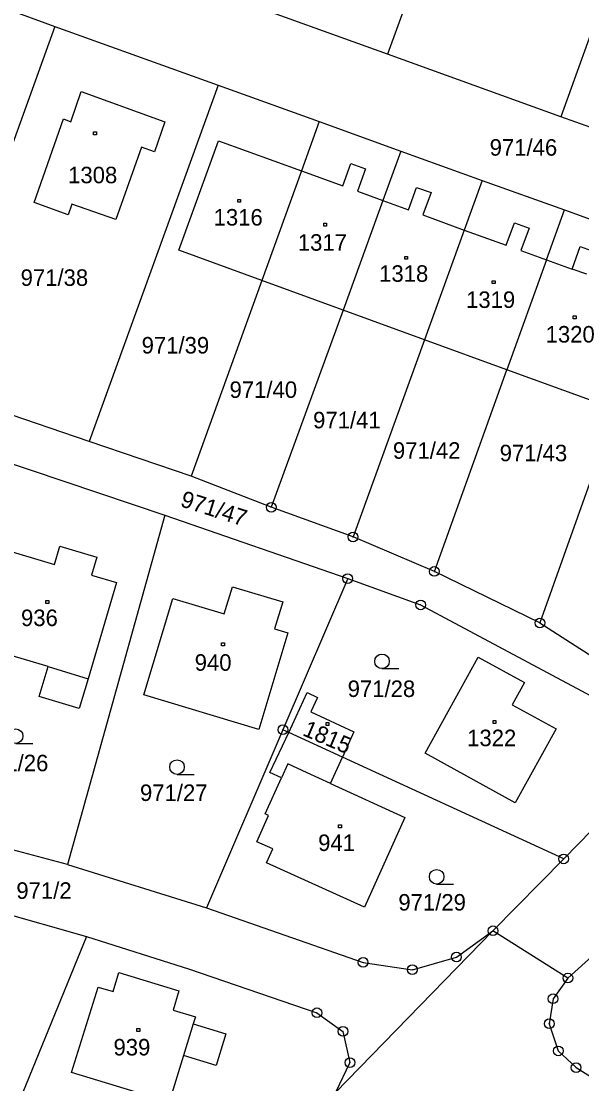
# Model space of a CAD drawing. Extents: x -795483 to -789093, y -1112258 to -1108741.
# Drawn here: x -791447.9 to -791390.2, y -1109356.5 to -1109247.2 of the extents above; entities that cross this region are included whole.
import ezdxf

# ---------------------------------------------------------------- set-up
doc = ezdxf.new("R2010")
doc.units = 0
for name, color, linetype in [('Vrstva 1', 7, 'Continuous'), ('Vrstva 14', 7, 'Continuous'), ('Vrstva 15', 7, 'Continuous'), ('Vrstva 2', 7, 'Continuous'), ('Vrstva 23', 7, 'Continuous'), ('Vrstva 25', 7, 'Continuous'), ('Vrstva 28', 7, 'Continuous')]:
    doc.layers.add(name, color=color, linetype=linetype)

msp = doc.modelspace()

# ---------------------------------------------------------------- linework, layer by layer
at = {"layer": 'Vrstva 1'}
for p, q in [((-791396.56, -1109213.24), (-791410.23, -1109250.58)), ((-791381.31, -1109226.21), (-791392.38, -1109257.01)), ((-791463.37, -1109240.91), (-791444.48, -1109247.71)), ((-791410.23, -1109250.58), (-791428.02, -1109244.16)), ((-791444.48, -1109247.71), (-791457.8, -1109284.67)), ((-791444.48, -1109247.71), (-791427.67, -1109253.77)), ((-791392.38, -1109257.01), (-791410.23, -1109250.58)), ((-791427.67, -1109253.77), (-791440.95, -1109290.42)), ((-791427.67, -1109253.77), (-791417.28, -1109257.51)), ((-791442.84, -1109257.54), (-791441.76, -1109254.41)), ((-791441.76, -1109254.41), (-791433.14, -1109257.52)), ((-791372.42, -1109264.21), (-791392.38, -1109257.01)), ((-791446.6, -1109265.85), (-791443.59, -1109257.24)), ((-791443.59, -1109257.24), (-791442.84, -1109257.54)), ((-791433.14, -1109257.52), (-791434.21, -1109260.61)), ((-791417.28, -1109257.51), (-791419.1, -1109262.57)), ((-791417.28, -1109257.51), (-791408.85, -1109260.55)), ((-791435.57, -1109260.13), (-791438.2, -1109267.6)), ((-791434.21, -1109260.61), (-791435.57, -1109260.13)), ((-791431.72, -1109270.74), (-791427.63, -1109259.48)), ((-791427.63, -1109259.48), (-791419.1, -1109262.57)), ((-791408.85, -1109260.55), (-791410.7, -1109265.62)), ((-791408.85, -1109260.55), (-791400.47, -1109263.57)), ((-791419.1, -1109262.57), (-791423.18, -1109273.86)), ((-791400.47, -1109263.57), (-791402.32, -1109268.67)), ((-791400.47, -1109263.57), (-791392.02, -1109266.61)), ((-791410.7, -1109265.62), (-791414.81, -1109276.91)), ((-791443.11, -1109267.1), (-791446.6, -1109265.85)), ((-791442.72, -1109266), (-791443.11, -1109267.1)), ((-791438.2, -1109267.6), (-791442.72, -1109266)), ((-791393.86, -1109271.73), (-791392.02, -1109266.61)), ((-791392.02, -1109266.61), (-791380.84, -1109270.64)), ((-791402.32, -1109268.67), (-791406.42, -1109279.97)), ((-791423.18, -1109273.86), (-791431.72, -1109270.74)), ((-791391.23, -1109272.69), (-791390.39, -1109270.38)), ((-791390.39, -1109270.38), (-791388.89, -1109270.93)), ((-791393.86, -1109271.73), (-791397.93, -1109283.06)), ((-791393.86, -1109271.73), (-791391.23, -1109272.69)), ((-791423.18, -1109273.86), (-791430.44, -1109293.99)), ((-791414.81, -1109276.91), (-791423.18, -1109273.86)), ((-791414.81, -1109276.91), (-791422.2, -1109297.21)), ((-791406.42, -1109279.97), (-791414.81, -1109276.91)), ((-791406.42, -1109279.97), (-791413.78, -1109300.26)), ((-791397.93, -1109283.06), (-791406.42, -1109279.97)), ((-791405.4, -1109303.81), (-791397.93, -1109283.06)), ((-791389.33, -1109286.19), (-791397.93, -1109283.06)), ((-791440.95, -1109290.42), (-791457.8, -1109284.67)), ((-791430.44, -1109293.99), (-791440.95, -1109290.42)), ((-791452.09, -1109291.65), (-791433.17, -1109298.02)), ((-791388.19, -1109291.3), (-791394.54, -1109309.11)), ((-791422.2, -1109297.21), (-791430.44, -1109293.99)), ((-791413.78, -1109300.26), (-791422.2, -1109297.21)), ((-791433.17, -1109298.02), (-791443.18, -1109333.96)), ((-791433.17, -1109298.02), (-791414.33, -1109304.55)), ((-791405.4, -1109303.81), (-791413.78, -1109300.26)), ((-791449.9, -1109301.47), (-791444.5, -1109303.08)), ((-791444.5, -1109303.08), (-791443.95, -1109301.21)), ((-791443.95, -1109301.21), (-791440.16, -1109302.34)), ((-791440.16, -1109302.34), (-791440.71, -1109304.2)), ((-791394.54, -1109309.11), (-791405.4, -1109303.81)), ((-791438.12, -1109304.96), (-791441.03, -1109314.85)), ((-791440.71, -1109304.2), (-791438.12, -1109304.96)), ((-791414.33, -1109304.55), (-791421, -1109320.1)), ((-791414.33, -1109304.55), (-791406.82, -1109307.25)), ((-791427.04, -1109308.18), (-791426.2, -1109305.39)), ((-791426.2, -1109305.39), (-791421, -1109306.92)), ((-791435.32, -1109316.49), (-791432.34, -1109306.59)), ((-791432.34, -1109306.59), (-791427.04, -1109308.18)), ((-791421, -1109306.92), (-791421.85, -1109309.73)), ((-791406.82, -1109307.25), (-791380.34, -1109321.39)), ((-791394.54, -1109309.11), (-791377.74, -1109319.89)), ((-791420.49, -1109310.14), (-791423.46, -1109320.06)), ((-791421.85, -1109309.73), (-791420.49, -1109310.14)), ((-791445.18, -1109313.59), (-791452.82, -1109311.32)), ((-791406.36, -1109322.51), (-791400.91, -1109312.64)), ((-791400.91, -1109312.64), (-791396.14, -1109315.25)), ((-791446.1, -1109316.68), (-791445.18, -1109313.59)), ((-791441.03, -1109314.85), (-791441.96, -1109317.91)), ((-791396.14, -1109315.25), (-791397.4, -1109317.52)), ((-791441.96, -1109317.91), (-791446.1, -1109316.68)), ((-791423.46, -1109320.06), (-791435.32, -1109316.49)), ((-791420.4, -1109320.37), (-791418.5, -1109316.28)), ((-791418.5, -1109316.28), (-791417.44, -1109316.78)), ((-791417.44, -1109316.78), (-791418.13, -1109318.25)), ((-791418.13, -1109318.25), (-791413.68, -1109320.32)), ((-791397.4, -1109317.52), (-791392.88, -1109320.02)), ((-791421, -1109320.1), (-791428.87, -1109338.44)), ((-791422.33, -1109324.51), (-791420.4, -1109320.37)), ((-791420.4, -1109320.37), (-791421, -1109320.1)), ((-791414.87, -1109322.92), (-791420.4, -1109320.37)), ((-791413.68, -1109320.32), (-791414.87, -1109322.92)), ((-791392.88, -1109320.02), (-791397.08, -1109327.63)), ((-791380.34, -1109321.39), (-791392.09, -1109333.39)), ((-791397.08, -1109327.63), (-791406.36, -1109322.51)), ((-791416.11, -1109325.62), (-791414.87, -1109322.92)), ((-791392.09, -1109333.39), (-791414.87, -1109322.92)), ((-791421.14, -1109325.05), (-791422.33, -1109324.51)), ((-791422.82, -1109328.77), (-791421.14, -1109325.05)), ((-791416.11, -1109325.62), (-791408.44, -1109329.13)), ((-791423.69, -1109331.62), (-791422.47, -1109328.93)), ((-791422.47, -1109328.93), (-791422.82, -1109328.77)), ((-791408.44, -1109329.13), (-791412.59, -1109338.36)), ((-791443.18, -1109333.96), (-791457.63, -1109330.1)), ((-791422.04, -1109332.37), (-791423.69, -1109331.62)), ((-791422.68, -1109333.78), (-791422.04, -1109332.37)), ((-791392.09, -1109333.39), (-791399.37, -1109340.79)), ((-791377.2, -1109332.57), (-791391.66, -1109345.66)), ((-791443.18, -1109333.96), (-791428.87, -1109338.44)), ((-791412.59, -1109338.36), (-791422.68, -1109333.78)), ((-791452.8, -1109338.08), (-791441.22, -1109341.39)), ((-791428.87, -1109338.44), (-791412.74, -1109344.04)), ((-791415.6, -1109357.44), (-791399.37, -1109340.79)), ((-791403.13, -1109343.49), (-791399.37, -1109340.79)), ((-791391.66, -1109345.66), (-791399.37, -1109340.79)), ((-791441.22, -1109341.39), (-791453.99, -1109372.65)), ((-791441.22, -1109341.39), (-791430.62, -1109344.74)), ((-791412.74, -1109344.04), (-791407.67, -1109344.8)), ((-791407.67, -1109344.8), (-791403.13, -1109343.49)), ((-791438.49, -1109347.05), (-791437.9, -1109345.08)), ((-791437.9, -1109345.08), (-791431.7, -1109346.97)), ((-791430.62, -1109344.74), (-791417.49, -1109349.23)), ((-791442.77, -1109355.38), (-791440.02, -1109346.58)), ((-791440.02, -1109346.58), (-791438.49, -1109347.05)), ((-791391.66, -1109345.66), (-791393.19, -1109347.79)), ((-791431.7, -1109346.97), (-791432.31, -1109348.95)), ((-791393.19, -1109347.79), (-791393.57, -1109350.35)), ((-791432.31, -1109348.95), (-791430.01, -1109349.64)), ((-791430.01, -1109349.64), (-791430.23, -1109350.35)), ((-791417.49, -1109349.23), (-791414.82, -1109351.14)), ((-791430.23, -1109350.35), (-791426.87, -1109351.39)), ((-791393.57, -1109350.35), (-791392.65, -1109353.15)), ((-791426.87, -1109351.39), (-791427.87, -1109354.64)), ((-791414.82, -1109351.14), (-791414.1, -1109354.36)), ((-791392.65, -1109353.15), (-791390.81, -1109354.87)), ((-791431.22, -1109353.61), (-791432.71, -1109358.44)), ((-791427.87, -1109354.64), (-791431.22, -1109353.61)), ((-791414.1, -1109354.36), (-791415.6, -1109357.44)), ((-791432.71, -1109358.44), (-791442.77, -1109355.38)), ((-791390.81, -1109354.87), (-791379.48, -1109361.98))]:
    msp.add_line(p, q, dxfattribs=at)
at = {"layer": 'Vrstva 2'}
for p, q in [((-791414.84, -1109264.12), (-791414, -1109261.82)), ((-791414, -1109261.82), (-791412.5, -1109262.36)), ((-791412.5, -1109262.36), (-791413.33, -1109264.66)), ((-791419.1, -1109262.57), (-791414.84, -1109264.12)), ((-791413.33, -1109264.66), (-791410.7, -1109265.62)), ((-791408.07, -1109266.58), (-791407.23, -1109264.28)), ((-791407.23, -1109264.28), (-791405.73, -1109264.82)), ((-791410.7, -1109265.62), (-791408.07, -1109266.58)), ((-791405.73, -1109264.82), (-791406.58, -1109267.12)), ((-791406.58, -1109267.12), (-791402.32, -1109268.67)), ((-791398, -1109270.23), (-791397.16, -1109267.93)), ((-791397.16, -1109267.93), (-791395.66, -1109268.47)), ((-791402.32, -1109268.67), (-791398, -1109270.23)), ((-791395.66, -1109268.47), (-791396.49, -1109270.78)), ((-791396.49, -1109270.78), (-791393.86, -1109271.73)), ((-791389.72, -1109273.23), (-791391.23, -1109272.69)), ((-791445.18, -1109313.59), (-791441.03, -1109314.85)), ((-791420.49, -1109323.62), (-791421.14, -1109325.05)), ((-791418.49, -1109324.53), (-791420.49, -1109323.62)), ((-791416.11, -1109325.62), (-791418.49, -1109324.53)), ((-791430.23, -1109350.35), (-791431.22, -1109353.61))]:
    msp.add_line(p, q, dxfattribs=at)
at = {"layer": 'Vrstva 23'}
for p, q in [((-791410.8, -1109313.81), (-791409.05, -1109313.81)), ((-791448.51, -1109321.51), (-791446.76, -1109321.51)), ((-791431.9, -1109324.69), (-791430.15, -1109324.69)), ((-791405.17, -1109335.98), (-791403.42, -1109335.98))]:
    msp.add_line(p, q, dxfattribs=at)
for centre in [(-791410.8, -1109313.06), (-791448.51, -1109320.76), (-791431.9, -1109323.94), (-791405.17, -1109335.23)]:
    msp.add_circle(centre, 0.75, dxfattribs=at)
at = {"layer": 'Vrstva 25'}
for p, q in [((-791440.49, -1109258.56), (-791440.19, -1109258.56)), ((-791440.49, -1109258.86), (-791440.49, -1109258.56)), ((-791440.19, -1109258.86), (-791440.49, -1109258.86)), ((-791440.19, -1109258.56), (-791440.19, -1109258.86)), ((-791425.65, -1109265.52), (-791425.35, -1109265.52)), ((-791425.65, -1109265.82), (-791425.65, -1109265.52)), ((-791425.35, -1109265.82), (-791425.65, -1109265.82)), ((-791425.35, -1109265.52), (-791425.35, -1109265.82)), ((-791416.8, -1109267.96), (-791416.5, -1109267.96)), ((-791416.8, -1109268.26), (-791416.8, -1109267.96)), ((-791416.5, -1109267.96), (-791416.5, -1109268.26)), ((-791416.5, -1109268.26), (-791416.8, -1109268.26)), ((-791408.46, -1109271.38), (-791408.16, -1109271.38)), ((-791408.46, -1109271.68), (-791408.46, -1109271.38)), ((-791408.16, -1109271.68), (-791408.46, -1109271.68)), ((-791408.16, -1109271.38), (-791408.16, -1109271.68)), ((-791399.45, -1109273.89), (-791399.15, -1109273.89)), ((-791399.45, -1109274.19), (-791399.45, -1109273.89)), ((-791399.15, -1109274.19), (-791399.45, -1109274.19)), ((-791399.15, -1109273.89), (-791399.15, -1109274.19)), ((-791391.1, -1109277.5), (-791390.8, -1109277.5)), ((-791391.1, -1109277.8), (-791391.1, -1109277.5)), ((-791390.8, -1109277.8), (-791391.1, -1109277.8)), ((-791390.8, -1109277.5), (-791390.8, -1109277.8)), ((-791445.4, -1109306.81), (-791445.1, -1109306.81)), ((-791445.4, -1109307.11), (-791445.4, -1109306.81)), ((-791445.1, -1109307.11), (-791445.4, -1109307.11)), ((-791445.1, -1109306.81), (-791445.1, -1109307.11)), ((-791427.32, -1109311.16), (-791427.02, -1109311.16)), ((-791427.32, -1109311.46), (-791427.32, -1109311.16)), ((-791427.02, -1109311.46), (-791427.32, -1109311.46)), ((-791427.02, -1109311.16), (-791427.02, -1109311.46)), ((-791416.56, -1109319.36), (-791416.26, -1109319.36)), ((-791416.56, -1109319.66), (-791416.56, -1109319.36)), ((-791416.26, -1109319.36), (-791416.26, -1109319.66)), ((-791399.36, -1109319.16), (-791399.06, -1109319.16)), ((-791399.36, -1109319.46), (-791399.36, -1109319.16)), ((-791399.06, -1109319.16), (-791399.06, -1109319.46)), ((-791416.26, -1109319.66), (-791416.56, -1109319.66)), ((-791399.06, -1109319.46), (-791399.36, -1109319.46)), ((-791415.28, -1109329.89), (-791414.98, -1109329.89)), ((-791415.28, -1109330.19), (-791415.28, -1109329.89)), ((-791414.98, -1109330.19), (-791415.28, -1109330.19)), ((-791414.98, -1109329.89), (-791414.98, -1109330.19)), ((-791436.03, -1109350.85), (-791435.73, -1109350.85)), ((-791436.03, -1109351.15), (-791436.03, -1109350.85)), ((-791435.73, -1109350.85), (-791435.73, -1109351.15)), ((-791435.73, -1109351.15), (-791436.03, -1109351.15))]:
    msp.add_line(p, q, dxfattribs=at)
at = {"layer": 'Vrstva 28'}
for centre, radius in [((-791422.2, -1109297.21), 0.5), ((-791422.2, -1109297.21), 0.01), ((-791413.78, -1109300.26), 0.5), ((-791413.78, -1109300.26), 0.01), ((-791414.33, -1109304.55), 0.5), ((-791405.4, -1109303.81), 0.5), ((-791405.4, -1109303.81), 0.01), ((-791414.33, -1109304.55), 0.01), ((-791406.82, -1109307.25), 0.5), ((-791406.82, -1109307.25), 0.01), ((-791394.54, -1109309.11), 0.5), ((-791394.54, -1109309.11), 0.01), ((-791421, -1109320.1), 0.5), ((-791421, -1109320.1), 0.01), ((-791392.09, -1109333.39), 0.5), ((-791392.09, -1109333.39), 0.01), ((-791399.37, -1109340.79), 0.5), ((-791399.37, -1109340.79), 0.01), ((-791403.13, -1109343.49), 0.5), ((-791412.74, -1109344.04), 0.5), ((-791412.74, -1109344.04), 0.01), ((-791407.67, -1109344.8), 0.5), ((-791403.13, -1109343.49), 0.01), ((-791407.67, -1109344.8), 0.01), ((-791391.66, -1109345.66), 0.5), ((-791391.66, -1109345.66), 0.01), ((-791393.19, -1109347.79), 0.5), ((-791393.19, -1109347.79), 0.01), ((-791417.49, -1109349.23), 0.5), ((-791417.49, -1109349.23), 0.01), ((-791393.57, -1109350.35), 0.5), ((-791414.82, -1109351.14), 0.5), ((-791393.57, -1109350.35), 0.01), ((-791414.82, -1109351.14), 0.01), ((-791392.65, -1109353.15), 0.5), ((-791392.65, -1109353.15), 0.01), ((-791414.1, -1109354.36), 0.5), ((-791414.1, -1109354.36), 0.01), ((-791390.81, -1109354.87), 0.5), ((-791390.81, -1109354.87), 0.01)]:
    msp.add_circle(centre, radius, dxfattribs=at)

# ---------------------------------------------------------------- texts
at = {"layer": 'Vrstva 14'}
for s, p in [('971/46', (-791399.71, -1109261.02)), ('971/38', (-791448, -1109274.42)), ('971/39', (-791435.54, -1109281.38)), ('971/40', (-791426.49, -1109285.95)), ('971/41', (-791417.89, -1109289.08)), ('971/42', (-791409.67, -1109292.21)), ('971/43', (-791398.68, -1109292.47)), ('971/28', (-791414.33, -1109316.73)), ('971/26', (-791452.1, -1109324.37)), ('971/27', (-791435.71, -1109327.43)), ('971/2', (-791448.44, -1109337.5)), ('971/29', (-791409.11, -1109338.71))]:
    msp.add_text(s, height=1.7, dxfattribs=at).set_placement(p)
msp.add_text('971/47', height=1.7, rotation=342.3156, dxfattribs=at).set_placement((-791431.66, -1109297.08))
at = {"layer": 'Vrstva 15'}
for s, p in [('1308', (-791443.11, -1109263.86)), ('1316', (-791428.13, -1109268.21)), ('1317', (-791419.46, -1109270.8)), ('1318', (-791411.09, -1109274)), ('1319', (-791402.14, -1109276.69)), ('1320', (-791393.95, -1109280.25)), ('936', (-791447.96, -1109309.43)), ('940', (-791430.08, -1109314.03)), ('1322', (-791402.03, -1109321.79)), ('941', (-791417.37, -1109332.58)), ('939', (-791438.44, -1109353.62))]:
    msp.add_text(s, height=1.7, dxfattribs=at).set_placement(p)
msp.add_text('1815', height=1.7, rotation=336.8792, dxfattribs=at).set_placement((-791419.07, -1109320.64))

doc.saveas('drawing.dxf')
